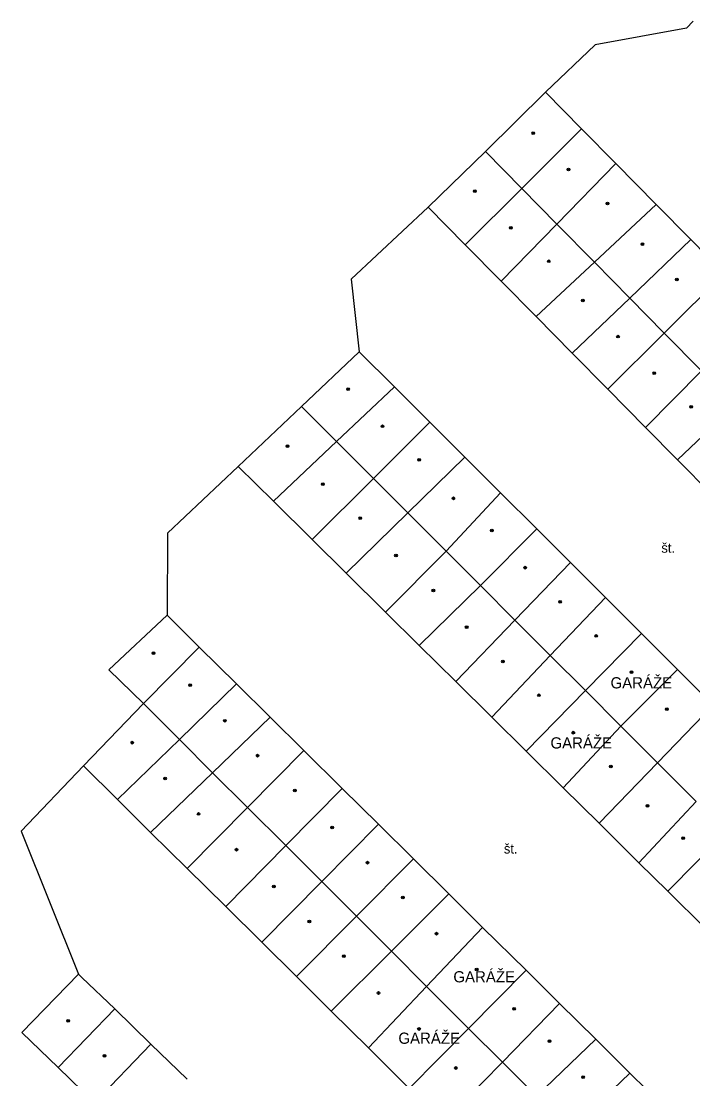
# Model space of a CAD drawing. Extents: x -598233 to -596890, y -1157848 to -1156431.
# Drawn here: x -597202.8 to -597157.8, y -1157074.4 to -1157003.6 of the extents above; entities that cross this region are included whole.
import ezdxf

# ---------------------------------------------------------------- set-up
doc = ezdxf.new("R2010")
doc.units = 0
for name, color, linetype in [('Level 11', 7, 'Continuous'), ('Level 39', 7, 'Continuous'), ('Level 40', 7, 'Continuous'), ('Level 41', 7, 'Continuous'), ('Level 5', 7, 'Continuous')]:
    doc.layers.add(name, color=color, linetype=linetype)

msp = doc.modelspace()

# ---------------------------------------------------------------- linework, layer by layer
at = {"layer": 'Level 11'}
for points in [[(-597157.77, -1157003.6), (-597158.23, -1157004.06), (-597164.33, -1157005.18), (-597167.6599, -1157008.36)], [(-597175.51, -1157016.05), (-597180.6599, -1157020.87), (-597180.13, -1157025.73)], [(-597188.23, -1157033.39), (-597192.96, -1157037.86), (-597192.99, -1157043.35)], [(-597198.58, -1157053.44), (-597202.76, -1157057.81), (-597198.93, -1157067.36)]]:
    msp.add_lwpolyline(points, dxfattribs=at)
at = {"layer": 'Level 39'}
for centre, radius in [((-597168.48, -1157011.1), 0.09), ((-597168.48, -1157011.1), 0.0398), ((-597166.12, -1157013.52), 0.09), ((-597166.12, -1157013.52), 0.0398), ((-597172.39, -1157014.9699), 0.09), ((-597172.39, -1157014.9699), 0.0398), ((-597163.51, -1157015.8), 0.09), ((-597163.51, -1157015.8), 0.0398), ((-597169.98, -1157017.43), 0.09), ((-597169.98, -1157017.43), 0.0398), ((-597161.18, -1157018.52), 0.09), ((-597161.18, -1157018.52), 0.0398), ((-597167.45, -1157019.67), 0.09), ((-597167.45, -1157019.67), 0.0398), ((-597158.88, -1157020.89), 0.09), ((-597158.88, -1157020.89), 0.0398), ((-597165.1599, -1157022.29), 0.09), ((-597165.1599, -1157022.29), 0.0398), ((-597162.81, -1157024.71), 0.09), ((-597162.81, -1157024.71), 0.0398), ((-597160.38, -1157027.1599), 0.09), ((-597160.38, -1157027.1599), 0.0398), ((-597180.88, -1157028.2199), 0.09), ((-597180.88, -1157028.2199), 0.0398), ((-597157.92, -1157029.4099), 0.09), ((-597157.92, -1157029.4099), 0.0398), ((-597178.57, -1157030.71), 0.09), ((-597178.57, -1157030.71), 0.0398), ((-597184.93, -1157032.04), 0.09), ((-597184.93, -1157032.04), 0.0398), ((-597176.12, -1157032.95), 0.09), ((-597176.12, -1157032.95), 0.0398), ((-597182.56, -1157034.58), 0.09), ((-597182.56, -1157034.58), 0.0398), ((-597173.83, -1157035.53), 0.09), ((-597173.83, -1157035.53), 0.0398), ((-597180.06, -1157036.85), 0.09), ((-597180.06, -1157036.85), 0.0398), ((-597171.25, -1157037.69), 0.09), ((-597171.25, -1157037.69), 0.0398), ((-597177.67, -1157039.36), 0.09), ((-597177.67, -1157039.36), 0.0398), ((-597169.03, -1157040.17), 0.09), ((-597169.03, -1157040.17), 0.0398), ((-597175.17, -1157041.69), 0.09), ((-597175.17, -1157041.69), 0.0398), ((-597166.69, -1157042.45), 0.09), ((-597166.69, -1157042.45), 0.0398), ((-597172.94, -1157044.15), 0.09), ((-597172.94, -1157044.15), 0.0398), ((-597164.27, -1157044.74), 0.09), ((-597164.27, -1157044.74), 0.0398), ((-597193.9, -1157045.89), 0.09), ((-597193.9, -1157045.89), 0.0398), ((-597170.51, -1157046.45), 0.09), ((-597170.51, -1157046.45), 0.0398), ((-597161.9, -1157047.1599), 0.09), ((-597161.9, -1157047.1599), 0.0398), ((-597191.44, -1157048.03), 0.09), ((-597191.44, -1157048.03), 0.0398), ((-597168.1, -1157048.71), 0.09), ((-597168.1, -1157048.71), 0.0398), ((-597159.54, -1157049.64), 0.09), ((-597159.54, -1157049.64), 0.0398), ((-597189.13, -1157050.4099), 0.09), ((-597189.13, -1157050.4099), 0.0398), ((-597165.8, -1157051.21), 0.09), ((-597165.8, -1157051.21), 0.0398), ((-597195.32, -1157051.88), 0.09), ((-597195.32, -1157051.88), 0.0398), ((-597186.93, -1157052.75), 0.09), ((-597186.93, -1157052.75), 0.0398), ((-597163.29, -1157053.48), 0.09), ((-597163.29, -1157053.48), 0.0398), ((-597193.13, -1157054.27), 0.09), ((-597193.13, -1157054.27), 0.0398), ((-597184.44, -1157055.08), 0.09), ((-597184.44, -1157055.08), 0.0398), ((-597190.88, -1157056.65), 0.09), ((-597160.84, -1157056.11), 0.09), ((-597160.84, -1157056.11), 0.0398), ((-597190.88, -1157056.65), 0.0398), ((-597181.95, -1157057.56), 0.09), ((-597181.95, -1157057.56), 0.0398), ((-597158.45, -1157058.27), 0.09), ((-597158.45, -1157058.27), 0.0398), ((-597188.35, -1157059.04), 0.09), ((-597188.35, -1157059.04), 0.0398), ((-597179.57, -1157059.9099), 0.09), ((-597179.57, -1157059.9099), 0.0398), ((-597185.85, -1157061.5), 0.09), ((-597185.85, -1157061.5), 0.0398), ((-597177.2199, -1157062.24), 0.09), ((-597177.2199, -1157062.24), 0.0398), ((-597183.4699, -1157063.84), 0.09), ((-597183.4699, -1157063.84), 0.0398), ((-597174.96, -1157064.6599), 0.09), ((-597174.96, -1157064.6599), 0.0398), ((-597181.1599, -1157066.17), 0.09), ((-597181.1599, -1157066.17), 0.0398), ((-597172.27, -1157067.06), 0.09), ((-597172.27, -1157067.06), 0.0398), ((-597178.84, -1157068.63), 0.09), ((-597178.84, -1157068.63), 0.0398), ((-597169.77, -1157069.69), 0.09), ((-597169.77, -1157069.69), 0.0398), ((-597199.61, -1157070.49), 0.09), ((-597199.61, -1157070.49), 0.0398), ((-597176.13, -1157071.04), 0.09), ((-597176.13, -1157071.04), 0.0398), ((-597167.39, -1157071.85), 0.09), ((-597167.39, -1157071.85), 0.0398), ((-597197.18, -1157072.83), 0.09), ((-597197.18, -1157072.83), 0.0398), ((-597173.67, -1157073.65), 0.09), ((-597173.67, -1157073.65), 0.0398), ((-597165.15, -1157074.27), 0.09), ((-597165.15, -1157074.27), 0.0398)]:
    msp.add_circle(centre, radius, dxfattribs=at)
at = {"layer": 'Level 5'}
for points in [[(-597167.6599, -1157008.36), (-597171.69, -1157012.32)], [(-597167.6599, -1157008.36), (-597165.26, -1157010.8)], [(-597165.26, -1157010.8), (-597169.25, -1157014.79)], [(-597165.26, -1157010.8), (-597162.96, -1157013.13)], [(-597171.69, -1157012.32), (-597175.51, -1157016.05)], [(-597171.69, -1157012.32), (-597169.25, -1157014.79)], [(-597162.96, -1157013.13), (-597166.9, -1157017.18)], [(-597162.96, -1157013.13), (-597160.26, -1157015.86)], [(-597169.25, -1157014.79), (-597173.03, -1157018.56)], [(-597169.25, -1157014.79), (-597166.9, -1157017.18)], [(-597175.51, -1157016.05), (-597173.03, -1157018.56)], [(-597160.26, -1157015.86), (-597164.39, -1157019.7199)], [(-597160.26, -1157015.86), (-597157.93, -1157018.2199)], [(-597166.9, -1157017.18), (-597170.63, -1157021)], [(-597166.9, -1157017.18), (-597164.39, -1157019.7199)], [(-597157.93, -1157018.2199), (-597162.02, -1157022.13)], [(-597157.93, -1157018.2199), (-597155.7, -1157020.48)], [(-597173.03, -1157018.56), (-597170.63, -1157021)], [(-597164.39, -1157019.7199), (-597168.28, -1157023.37)], [(-597164.39, -1157019.7199), (-597162.02, -1157022.13)], [(-597155.7, -1157020.48), (-597159.7199, -1157024.4699)], [(-597170.63, -1157021), (-597168.28, -1157023.37)], [(-597162.02, -1157022.13), (-597165.87, -1157025.82)], [(-597162.02, -1157022.13), (-597159.7199, -1157024.4699)], [(-597168.28, -1157023.37), (-597165.87, -1157025.82)], [(-597159.7199, -1157024.4699), (-597163.5, -1157028.2199)], [(-597159.7199, -1157024.4699), (-597157.2199, -1157027)], [(-597180.13, -1157025.73), (-597184, -1157029.39)], [(-597180.13, -1157025.73), (-597177.77, -1157028.08)], [(-597165.87, -1157025.82), (-597163.5, -1157028.2199)], [(-597157.2199, -1157027), (-597160.96, -1157030.8)], [(-597177.77, -1157028.08), (-597181.65, -1157031.73)], [(-597177.77, -1157028.08), (-597175.4099, -1157030.44)], [(-597163.5, -1157028.2199), (-597160.96, -1157030.8)], [(-597184, -1157029.39), (-597188.23, -1157033.39)], [(-597184, -1157029.39), (-597181.65, -1157031.73)], [(-597154.96, -1157029.29), (-597158.82, -1157032.96)], [(-597175.4099, -1157030.44), (-597179.18, -1157034.2)], [(-597175.4099, -1157030.44), (-597173.07, -1157032.77)], [(-597160.96, -1157030.8), (-597158.82, -1157032.96)], [(-597181.65, -1157031.73), (-597185.88, -1157035.71)], [(-597181.65, -1157031.73), (-597179.18, -1157034.2)], [(-597173.07, -1157032.77), (-597176.88, -1157036.5)], [(-597173.07, -1157032.77), (-597170.68, -1157035.1599)], [(-597158.82, -1157032.96), (-597156.54, -1157035.28)], [(-597188.23, -1157033.39), (-597185.88, -1157035.71)], [(-597179.18, -1157034.2), (-597183.28, -1157038.29)], [(-597179.18, -1157034.2), (-597176.88, -1157036.5)], [(-597170.68, -1157035.1599), (-597174.32, -1157039.06)], [(-597170.68, -1157035.1599), (-597168.25, -1157037.58)], [(-597185.88, -1157035.71), (-597183.28, -1157038.29)], [(-597176.88, -1157036.5), (-597181, -1157040.54)], [(-597176.88, -1157036.5), (-597174.32, -1157039.06)], [(-597168.25, -1157037.58), (-597172.02, -1157041.37)], [(-597168.25, -1157037.58), (-597166, -1157039.82)], [(-597183.28, -1157038.29), (-597181, -1157040.54)], [(-597174.32, -1157039.06), (-597178.37, -1157043.15)], [(-597174.32, -1157039.06), (-597172.02, -1157041.37)], [(-597166, -1157039.82), (-597169.71, -1157043.68)], [(-597166, -1157039.82), (-597163.65, -1157042.17)], [(-597181, -1157040.54), (-597178.37, -1157043.15)], [(-597172.02, -1157041.37), (-597176.11, -1157045.38)], [(-597172.02, -1157041.37), (-597169.71, -1157043.68)], [(-597163.65, -1157042.17), (-597167.34, -1157046.05)], [(-597163.65, -1157042.17), (-597161.23, -1157044.58)], [(-597192.99, -1157043.35), (-597196.89, -1157047.01)], [(-597192.99, -1157043.35), (-597190.84, -1157045.48)], [(-597178.37, -1157043.15), (-597176.11, -1157045.38)], [(-597169.71, -1157043.68), (-597173.67, -1157047.79)], [(-597169.71, -1157043.68), (-597167.34, -1157046.05)], [(-597161.23, -1157044.58), (-597164.99, -1157048.4)], [(-597161.23, -1157044.58), (-597158.82, -1157046.98)], [(-597190.84, -1157045.48), (-597194.58, -1157049.26)], [(-597190.84, -1157045.48), (-597188.34, -1157047.95)], [(-597176.11, -1157045.38), (-597173.67, -1157047.79)], [(-597167.34, -1157046.05), (-597171.26, -1157050.18)], [(-597167.34, -1157046.05), (-597164.99, -1157048.4)], [(-597196.89, -1157047.01), (-597194.58, -1157049.26)], [(-597158.82, -1157046.98), (-597162.61, -1157050.78)], [(-597158.82, -1157046.98), (-597156.44, -1157049.37)], [(-597188.34, -1157047.95), (-597192.17, -1157051.67)], [(-597188.34, -1157047.95), (-597186.09, -1157050.17)], [(-597173.67, -1157047.79), (-597171.26, -1157050.18)], [(-597164.99, -1157048.4), (-597168.96, -1157052.45)], [(-597164.99, -1157048.4), (-597162.61, -1157050.78)], [(-597194.58, -1157049.26), (-597198.58, -1157053.44)], [(-597194.58, -1157049.26), (-597192.17, -1157051.67)], [(-597156.44, -1157049.37), (-597160.1599, -1157053.2199)], [(-597186.09, -1157050.17), (-597189.95, -1157053.89)], [(-597186.09, -1157050.17), (-597183.84, -1157052.4)], [(-597171.26, -1157050.18), (-597168.96, -1157052.45)], [(-597162.61, -1157050.78), (-597166.4699, -1157054.9099)], [(-597162.61, -1157050.78), (-597160.1599, -1157053.2199)], [(-597192.17, -1157051.67), (-597196.32, -1157055.68)], [(-597192.17, -1157051.67), (-597189.95, -1157053.89)], [(-597183.84, -1157052.4), (-597187.61, -1157056.2199)], [(-597183.84, -1157052.4), (-597181.27, -1157054.94)], [(-597168.96, -1157052.45), (-597166.4699, -1157054.9099)], [(-597198.58, -1157053.44), (-597196.32, -1157055.68)], [(-597160.1599, -1157053.2199), (-597164.08, -1157057.27)], [(-597160.1599, -1157053.2199), (-597157.57, -1157055.82)], [(-597189.95, -1157053.89), (-597194.1, -1157057.88)], [(-597189.95, -1157053.89), (-597187.61, -1157056.2199)], [(-597181.27, -1157054.94), (-597185.05, -1157058.77)], [(-597181.27, -1157054.94), (-597178.84, -1157057.34)], [(-597166.4699, -1157054.9099), (-597164.08, -1157057.27)], [(-597196.32, -1157055.68), (-597194.1, -1157057.88)], [(-597157.57, -1157055.82), (-597161.4099, -1157059.92)], [(-597187.61, -1157056.2199), (-597191.65, -1157060.3)], [(-597187.61, -1157056.2199), (-597185.05, -1157058.77)], [(-597164.08, -1157057.27), (-597161.4099, -1157059.92)], [(-597194.1, -1157057.88), (-597191.65, -1157060.3)], [(-597178.84, -1157057.34), (-597182.64, -1157061.18)], [(-597178.84, -1157057.34), (-597176.49, -1157059.6599)], [(-597155.55, -1157057.84), (-597159.48, -1157061.82)], [(-597185.05, -1157058.77), (-597189.07, -1157062.85)], [(-597185.05, -1157058.77), (-597182.64, -1157061.18)], [(-597176.49, -1157059.6599), (-597180.32, -1157063.5)], [(-597176.49, -1157059.6599), (-597174.13, -1157062)], [(-597161.4099, -1157059.92), (-597159.48, -1157061.82)], [(-597191.65, -1157060.3), (-597189.07, -1157062.85)], [(-597182.64, -1157061.18), (-597186.65, -1157065.24)], [(-597182.64, -1157061.18), (-597180.32, -1157063.5)], [(-597174.13, -1157062), (-597177.98, -1157065.83)], [(-597174.13, -1157062), (-597171.87, -1157064.24)], [(-597159.48, -1157061.82), (-597156.96, -1157064.32)], [(-597189.07, -1157062.85), (-597186.65, -1157065.24)], [(-597180.32, -1157063.5), (-597184.34, -1157067.52)], [(-597180.32, -1157063.5), (-597177.98, -1157065.83)], [(-597171.87, -1157064.24), (-597175.62, -1157068.19)], [(-597171.87, -1157064.24), (-597168.96, -1157067.11)], [(-597186.65, -1157065.24), (-597184.34, -1157067.52)], [(-597177.98, -1157065.83), (-597182, -1157069.84)], [(-597177.98, -1157065.83), (-597175.62, -1157068.19)], [(-597168.96, -1157067.11), (-597172.81, -1157071)], [(-597168.96, -1157067.11), (-597166.7199, -1157069.33)], [(-597198.93, -1157067.36), (-597202.71, -1157071.28)], [(-597198.93, -1157067.36), (-597198.69, -1157067.6), (-597196.5, -1157069.7)], [(-597184.34, -1157067.52), (-597182, -1157069.84)], [(-597175.62, -1157068.19), (-597179.51, -1157072.3)], [(-597175.62, -1157068.19), (-597172.81, -1157071)], [(-597166.7199, -1157069.33), (-597170.55, -1157073.25)], [(-597166.7199, -1157069.33), (-597164.3, -1157071.73)], [(-597196.5, -1157069.7), (-597200.29, -1157073.62)], [(-597196.5, -1157069.7), (-597194.07, -1157072.05)], [(-597182, -1157069.84), (-597179.51, -1157072.3)], [(-597202.71, -1157071.28), (-597200.29, -1157073.62)], [(-597172.81, -1157071), (-597176.78, -1157075.01)], [(-597172.81, -1157071), (-597170.55, -1157073.25)], [(-597194.07, -1157072.05), (-597197.86, -1157075.9699)], [(-597194.07, -1157072.05), (-597191.65, -1157074.39)], [(-597164.3, -1157071.73), (-597168.27, -1157075.53)], [(-597164.3, -1157071.73), (-597162.01, -1157073.99)], [(-597179.51, -1157072.3), (-597176.78, -1157075.01)], [(-597170.55, -1157073.25), (-597174.49, -1157077.27)], [(-597170.55, -1157073.25), (-597168.27, -1157075.53)], [(-597200.29, -1157073.62), (-597197.86, -1157075.9699)], [(-597162.01, -1157073.99), (-597165.99, -1157077.81)], [(-597162.01, -1157073.99), (-597159.75, -1157076.23)]]:
    msp.add_lwpolyline(points, dxfattribs=at)

# ---------------------------------------------------------------- texts
at = {"layer": 'Level 40'}
for p in [(-597159.9099, -1157039.17), (-597170.45, -1157059.3)]:
    msp.add_text('št.', height=0.65, dxfattribs=at).set_placement(p)
at = {"layer": 'Level 41'}
for p in [(-597163.31, -1157048.25), (-597167.33, -1157052.27), (-597173.83, -1157067.92), (-597177.51, -1157072.03)]:
    msp.add_text('GARÁŽE', height=0.75, dxfattribs=at).set_placement(p)

doc.saveas('drawing.dxf')
